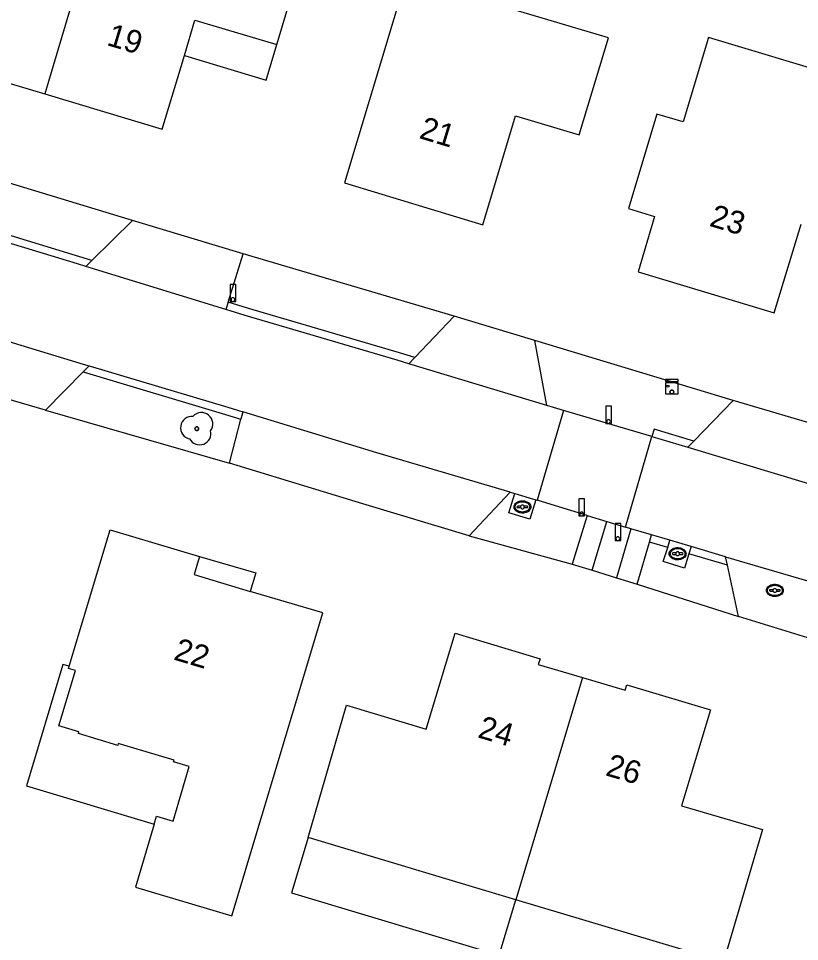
# Model space of a CAD drawing. Extents: x 194485 to 197793, y 468269 to 470822.
# Drawn here: x 197621.06 to 197662.23, y 468477.42 to 468526.06 of the extents above; entities that cross this region are included whole.
import ezdxf

# ---------------------------------------------------------------- set-up
doc = ezdxf.new("R2010")
doc.units = 0
for name, color, linetype in [('BGT begrenzing pand op maaiveld onder overbouw', 7, 'Continuous'), ('BGT grensvlak gebouwinstallatie plus 1', 7, 'Continuous'), ('BGT grensvlak onbegroeid terreindeel', 7, 'Continuous'), ('BGT grensvlak ondersteunend wegdeel', 7, 'Continuous'), ('BGT grensvlak pand deel overbouw', 7, 'Continuous'), ('BGT grensvlak pand op maaiveld', 7, 'Continuous'), ('BGT grensvlak pand op maaiveld LR', 7, 'Continuous'), ('BGT grensvlak wegdeel', 7, 'Continuous'), ('BGT puntobject kast telecom kast', 7, 'Continuous'), ('BGT puntobject paal afsluitpaal', 7, 'Continuous'), ('BGT puntobject paal lichtmast', 7, 'Continuous'), ('BGT puntobject put inspectie- rioolput', 7, 'Continuous'), ('BGT puntobject put kolk', 7, 'Continuous'), ('BGT puntobject vegetatieobject boom', 7, 'Continuous'), ('BGT tekst huisnummerreeks', 7, 'Continuous')]:
    doc.layers.add(name, color=color, linetype=linetype)

msp = doc.modelspace()

# ---------------------------------------------------------------- linework, layer by layer
at = {"layer": 'BGT begrenzing pand op maaiveld onder overbouw'}
msp.add_lwpolyline([(197630.605, 468497.713), (197630.315, 468496.751), (197633.274, 468495.871)], dxfattribs=at)
at = {"layer": 'BGT grensvlak gebouwinstallatie plus 1'}
for points in [[(197629.804, 468524.108), (197634.118, 468522.815), (197634.678, 468524.684)], [(197623.728, 468491.929), (197623.397, 468492.026), (197621.48, 468485.627), (197628.21, 468483.601)], [(197636.326, 468482.902), (197635.451, 468479.981), (197646.398, 468476.701), (197647.273, 468479.622)]]:
    msp.add_lwpolyline(points, dxfattribs=at)
at = {"layer": 'BGT grensvlak onbegroeid terreindeel'}
for p, q in [((197627.075, 468515.419), (197613.448, 468519.543)), ((197644.03, 468510.371), (197632.898, 468513.66)), ((197658.732, 468505.921), (197648.273, 468509.098)), ((197622.492, 468505.42), (197632.176, 468502.618)), ((197644.819, 468498.799), (197650.249, 468497.305)), ((197655.279, 468498.183), (197655.399, 468498.565)), ((197656.514, 468498.235), (197656.395, 468497.853)), ((197651.298, 468496.982), (197652.587, 468496.587)), ((197653.667, 468496.255), (197659.01, 468494.54))]:
    msp.add_line(p, q, dxfattribs=at)
for points in [[(197648.336, 468500.701), (197648.015, 468499.67), (197646.902, 468500.016), (197647.22, 468501.029)], [(197656.395, 468497.853), (197656.161, 468497.102), (197655.048, 468497.448), (197655.279, 468498.183)]]:
    msp.add_lwpolyline(points, dxfattribs=at)
at = {"layer": 'BGT grensvlak ondersteunend wegdeel'}
for p, q in [((197655.279, 468498.183), (197654.316, 468498.468)), ((197658.425, 468497.253), (197656.395, 468497.853))]:
    msp.add_line(p, q, dxfattribs=at)
for points in [[(197624.93, 468513.311), (197624.292, 468513.507), (197615.772, 468516.094), (197615.39, 468516.208)], [(197641.945, 468508.192), (197641.143, 468508.434), (197633.128, 468510.791), (197632.112, 468511.103)], [(197624.468, 468507.431), (197631.977, 468505.187), (197632.785, 468504.94)], [(197656.653, 468503.79), (197654.561, 468504.42), (197654.446, 468504.037)]]:
    msp.add_lwpolyline(points, dxfattribs=at)
at = {"layer": 'BGT grensvlak pand deel overbouw'}
msp.add_lwpolyline([(197630.605, 468497.713), (197633.567, 468496.843), (197633.274, 468495.871)], dxfattribs=at)
at = {"layer": 'BGT grensvlak pand op maaiveld'}
msp.add_line((197647.273, 468479.622), (197636.326, 468482.902), dxfattribs=at)
for points in [[(197634.678, 468524.684), (197636.679, 468531.365), (197626.165, 468534.5)], [(197652.15, 468525.043), (197641.502, 468528.225), (197638.241, 468517.395), (197645.531, 468515.179), (197647.263, 468520.929), (197650.617, 468519.924), (197652.15, 468525.043)], [(197617.408, 468527.849), (197616.25, 468523.937), (197622.446, 468522.082)], [(197629.804, 468524.108), (197630.363, 468525.977), (197634.678, 468524.684)], [(197665.597, 468515.772), (197665.618, 468515.766), (197667.603, 468522.393), (197664.437, 468523.346), (197664.326, 468522.988), (197657.433, 468525.054), (197656.096, 468520.612), (197654.706, 468521.013), (197653.21, 468516.043), (197654.591, 468515.623), (197653.722, 468512.702), (197660.886, 468510.55), (197662.308, 468515.221)], [(197622.446, 468522.082), (197628.643, 468520.226), (197629.804, 468524.108)], [(197623.728, 468491.929), (197625.893, 468499.111), (197630.605, 468497.713)], [(197628.21, 468483.601), (197627.223, 468480.283), (197632.31, 468478.769), (197637.102, 468494.733), (197633.274, 468495.871)], [(197636.326, 468482.902), (197638.344, 468489.883), (197642.546, 468488.604), (197644.073, 468493.663), (197648.55, 468492.324), (197648.454, 468492.026), (197650.781, 468491.335)], [(197628.21, 468483.601), (197628.337, 468484.029), (197629.217, 468483.769), (197630.065, 468486.634), (197629.236, 468486.897), (197629.262, 468486.984), (197626.322, 468487.849), (197626.295, 468487.757), (197624.22, 468488.39), (197624.238, 468488.468), (197623.192, 468488.786), (197624.061, 468491.697), (197623.692, 468491.809), (197623.728, 468491.929)], [(197650.781, 468491.335), (197653.04, 468490.664), (197653.131, 468490.947), (197657.541, 468489.633), (197656.014, 468484.574), (197660.269, 468483.329), (197658.219, 468476.343), (197647.273, 468479.622)]]:
    msp.add_lwpolyline(points, dxfattribs=at)
at = {"layer": 'BGT grensvlak pand op maaiveld LR'}
for p, q in [((197626.165, 468534.5), (197622.446, 468522.082)), ((197650.781, 468491.335), (197647.273, 468479.622))]:
    msp.add_line(p, q, dxfattribs=at)
at = {"layer": 'BGT grensvlak wegdeel'}
for p, q in [((197627.075, 468515.419), (197624.93, 468513.311)), ((197632.898, 468513.66), (197627.075, 468515.419)), ((197632.112, 468511.103), (197632.898, 468513.66)), ((197624.605, 468512.992), (197624.93, 468513.311)), ((197631.994, 468510.72), (197624.605, 468512.992)), ((197632.112, 468511.103), (197631.994, 468510.72)), ((197644.03, 468510.371), (197641.945, 468508.192)), ((197648.273, 468509.098), (197644.03, 468510.371)), ((197648.913, 468505.666), (197648.273, 468509.098)), ((197641.635, 468507.867), (197641.945, 468508.192)), ((197624.468, 468507.431), (197624.785, 468507.754)), ((197648.913, 468505.666), (197641.635, 468507.867)), ((197624.468, 468507.431), (197622.492, 468505.42)), ((197622.492, 468505.42), (197619.391, 468506.317)), ((197649.791, 468505.401), (197648.913, 468505.666)), ((197658.732, 468505.921), (197656.653, 468503.79)), ((197632.887, 468505.327), (197632.785, 468504.94)), ((197649.791, 468505.401), (197648.399, 468500.679)), ((197654.446, 468504.037), (197649.791, 468505.401)), ((197632.176, 468502.618), (197632.785, 468504.94)), ((197653.06, 468499.257), (197654.446, 468504.037)), ((197654.446, 468504.037), (197656.338, 468503.467)), ((197656.653, 468503.79), (197656.338, 468503.467)), ((197646.984, 468501.098), (197644.819, 468498.799)), ((197646.984, 468501.098), (197647.22, 468501.029)), ((197647.22, 468501.029), (197648.336, 468500.701)), ((197648.336, 468500.701), (197648.399, 468500.679)), ((197651.033, 468499.875), (197650.249, 468497.305)), ((197651.033, 468499.875), (197652.075, 468499.558)), ((197651.298, 468496.982), (197652.075, 468499.558)), ((197652.075, 468499.558), (197653.06, 468499.257)), ((197653.344, 468499.173), (197653.06, 468499.257)), ((197653.344, 468499.173), (197652.587, 468496.587)), ((197654.429, 468498.852), (197653.344, 468499.173)), ((197654.316, 468498.468), (197654.429, 468498.852)), ((197655.399, 468498.565), (197654.429, 468498.852)), ((197653.667, 468496.255), (197654.316, 468498.468)), ((197656.514, 468498.235), (197655.399, 468498.565)), ((197658.329, 468497.698), (197656.514, 468498.235)), ((197650.249, 468497.305), (197651.298, 468496.982)), ((197658.425, 468497.253), (197658.329, 468497.698)), ((197659.01, 468494.54), (197658.425, 468497.253)), ((197652.587, 468496.587), (197653.667, 468496.255)), ((197663.979, 468493.016), (197659.01, 468494.54))]:
    msp.add_line(p, q, dxfattribs=at)
for points in [[(197624.605, 468512.992), (197624.176, 468513.124), (197615.657, 468515.711), (197615.267, 468515.827)], [(197641.635, 468507.867), (197641.029, 468508.051), (197633.013, 468510.407), (197631.994, 468510.72)], [(197618.683, 468509.595), (197624.48, 468507.845), (197624.785, 468507.754)], [(197624.785, 468507.754), (197632.093, 468505.57), (197632.887, 468505.327)], [(197669.176, 468502.856), (197663.74, 468504.451), (197658.732, 468505.921)], [(197646.984, 468501.098), (197639.947, 468503.165), (197632.887, 468505.327)], [(197656.338, 468503.467), (197665.616, 468500.674), (197669.824, 468499.42)], [(197644.819, 468498.799), (197639.219, 468500.49), (197632.176, 468502.618)], [(197651.033, 468499.875), (197648.45, 468500.663), (197648.399, 468500.679)], [(197658.329, 468497.698), (197662.886, 468496.351), (197666.264, 468495.343)]]:
    msp.add_lwpolyline(points, dxfattribs=at)
at = {"layer": 'BGT puntobject kast telecom kast'}
msp.add_lwpolyline([(197655.833, 468507.027), (197655.157, 468507.027), (197655.157, 468506.926), (197655.833, 468506.926)], close=True, dxfattribs=at)
msp.add_lwpolyline([(197655.495, 468506.279), (197655.833, 468506.279), (197655.833, 468506.853), (197655.157, 468506.853), (197655.157, 468506.279), (197655.495, 468506.279)], dxfattribs=at)
for centre, radius in [((197655.299, 468506.684), 0.0607), ((197655.495, 468506.379), 0.1)]:
    msp.add_circle(centre, radius, dxfattribs=at)
for start, end in [(0, 180), (180, 0)]:
    msp.add_arc((197655.495, 468506.379), 0.1, start, end, dxfattribs=at)
at = {"layer": 'BGT puntobject paal afsluitpaal'}
for points in [[(197652.312, 468505.622), (197652.012, 468505.622), (197652.012, 468504.722), (197652.162, 468504.722)], [(197652.162, 468504.722), (197652.312, 468504.722), (197652.312, 468505.622)], [(197650.893, 468500.746), (197650.593, 468500.746), (197650.593, 468499.846), (197650.743, 468499.846)], [(197650.743, 468499.846), (197650.893, 468499.846), (197650.893, 468500.746)]]:
    msp.add_lwpolyline(points, dxfattribs=at)
for centre, start, end in [((197652.162, 468504.822), 0, 180), ((197652.162, 468504.822), 0, 180), ((197652.162, 468504.822), 180, 0), ((197652.162, 468504.822), 180, 270), ((197652.162, 468504.822), 270, 0), ((197650.743, 468499.946), 0, 180), ((197650.743, 468499.946), 0, 180), ((197650.743, 468499.946), 180, 0), ((197650.743, 468499.946), 180, 270), ((197650.743, 468499.946), 270, 0)]:
    msp.add_arc(centre, 0.1, start, end, dxfattribs=at)
at = {"layer": 'BGT puntobject paal lichtmast'}
for points in [[(197632.514, 468512.044), (197632.214, 468512.044), (197632.214, 468511.144), (197632.364, 468511.144)], [(197632.364, 468511.144), (197632.514, 468511.144), (197632.514, 468512.044)], [(197652.803, 468499.447), (197652.503, 468499.447), (197652.503, 468498.547), (197652.653, 468498.547)], [(197652.653, 468498.547), (197652.803, 468498.547), (197652.803, 468499.447)]]:
    msp.add_lwpolyline(points, dxfattribs=at)
for centre, start, end in [((197632.364, 468511.244), 0, 180), ((197632.364, 468511.244), 0, 180), ((197632.364, 468511.244), 180, 0), ((197632.364, 468511.244), 180, 270), ((197632.364, 468511.244), 270, 0), ((197652.653, 468498.647), 0, 180), ((197652.653, 468498.647), 0, 180), ((197652.653, 468498.647), 180, 0), ((197652.653, 468498.647), 180, 270), ((197652.653, 468498.647), 270, 0)]:
    msp.add_arc(centre, 0.1, start, end, dxfattribs=at)
at = {"layer": 'BGT puntobject put inspectie- rioolput'}
for p, q in [((197660.832, 468495.959), (197660.675, 468495.959)), ((197660.675, 468495.884), (197660.832, 468495.884)), ((197661.175, 468495.959), (197661.018, 468495.959)), ((197661.018, 468495.884), (197661.175, 468495.884))]:
    msp.add_line(p, q, dxfattribs=at)
for centre, radius, start, end in [((197660.675, 468495.921), 0.0375, 90, 270), ((197660.925, 468495.921), 0.1, 0, 180), ((197660.925, 468495.921), 0.1, 157.9757, 180), ((197660.925, 468495.921), 0.1, 180, 202.0243), ((197660.925, 468495.921), 0.1, 180, 0), ((197660.925, 468495.921), 0.1, 0, 22.0243), ((197660.925, 468495.921), 0.1, 337.9757, 0), ((197661.175, 468495.921), 0.0375, 270, 90)]:
    msp.add_arc(centre, radius, start, end, dxfattribs=at)
msp.add_ellipse((197660.925, 468495.921), major_axis=(0.392, 0), ratio=0.689655, dxfattribs=at)
msp.add_open_spline([(197661.367, 468495.921), (197661.367, 468495.964), (197661.355, 468496.008), (197661.289, 468496.122), (197661.208, 468496.179), (197661.016, 468496.244), (197660.906, 468496.25), (197660.703, 468496.209), (197660.612, 468496.162), (197660.509, 468496.045), (197660.484, 468495.985), (197660.482, 468495.863), (197660.506, 468495.802), (197660.59, 468495.703), (197660.649, 468495.664), (197660.828, 468495.596), (197660.962, 468495.589), (197661.195, 468495.651), (197661.295, 468495.72), (197661.358, 468495.845), (197661.367, 468495.883), (197661.367, 468495.921)], degree=3, dxfattribs=at)
at = {"layer": 'BGT puntobject put kolk'}
for p, q in [((197647.529, 468500.357), (197647.372, 468500.357)), ((197647.372, 468500.283), (197647.529, 468500.283)), ((197647.872, 468500.357), (197647.715, 468500.357)), ((197647.715, 468500.283), (197647.872, 468500.283)), ((197655.708, 468497.893), (197655.551, 468497.893)), ((197655.551, 468497.818), (197655.708, 468497.818)), ((197656.051, 468497.893), (197655.894, 468497.893)), ((197655.894, 468497.818), (197656.051, 468497.818))]:
    msp.add_line(p, q, dxfattribs=at)
for centre, radius, start, end in [((197647.372, 468500.32), 0.0375, 90, 270), ((197647.622, 468500.32), 0.1, 0, 180), ((197647.622, 468500.32), 0.1, 157.9757, 180), ((197647.622, 468500.32), 0.1, 180, 202.0243), ((197647.622, 468500.32), 0.1, 180, 0), ((197647.622, 468500.32), 0.1, 0, 22.0243), ((197647.622, 468500.32), 0.1, 337.9757, 0), ((197647.872, 468500.32), 0.0375, 270, 90), ((197655.551, 468497.855), 0.0375, 90, 270), ((197655.801, 468497.855), 0.1, 0, 180), ((197655.801, 468497.855), 0.1, 157.9757, 180), ((197655.801, 468497.855), 0.1, 180, 202.0243), ((197655.801, 468497.855), 0.1, 180, 0), ((197655.801, 468497.855), 0.1, 0, 22.0243), ((197655.801, 468497.855), 0.1, 337.9757, 0), ((197656.051, 468497.855), 0.0375, 270, 90)]:
    msp.add_arc(centre, radius, start, end, dxfattribs=at)
for centre in [(197647.622, 468500.32), (197655.801, 468497.855)]:
    msp.add_ellipse(centre, major_axis=(0.392, 0), ratio=0.689655, dxfattribs=at)
for points in [[(197648.064, 468500.32), (197648.064, 468500.363), (197648.052, 468500.407), (197647.986, 468500.521), (197647.905, 468500.578), (197647.713, 468500.643), (197647.603, 468500.649), (197647.4, 468500.608), (197647.309, 468500.561), (197647.206, 468500.444), (197647.181, 468500.384), (197647.179, 468500.262), (197647.203, 468500.201), (197647.287, 468500.102), (197647.346, 468500.063), (197647.525, 468499.995), (197647.659, 468499.988), (197647.892, 468500.05), (197647.992, 468500.119), (197648.055, 468500.244), (197648.064, 468500.282), (197648.064, 468500.32)], [(197656.243, 468497.855), (197656.243, 468497.898), (197656.231, 468497.942), (197656.165, 468498.056), (197656.084, 468498.113), (197655.892, 468498.178), (197655.782, 468498.184), (197655.579, 468498.143), (197655.488, 468498.096), (197655.385, 468497.979), (197655.36, 468497.919), (197655.358, 468497.797), (197655.382, 468497.736), (197655.466, 468497.637), (197655.525, 468497.598), (197655.704, 468497.53), (197655.838, 468497.523), (197656.071, 468497.585), (197656.171, 468497.654), (197656.234, 468497.779), (197656.243, 468497.817), (197656.243, 468497.855)]]:
    msp.add_open_spline(points, degree=3, dxfattribs=at)
at = {"layer": 'BGT puntobject vegetatieobject boom'}
msp.add_circle((197630.458, 468504.443), 0.1, dxfattribs=at)
for centre, radius, start, end in [((197630.208, 468504.493), 0.6, 85.137, 257.7544), ((197630.708, 468504.693), 0.6, 323.5446, 138.4658), ((197630.608, 468504.193), 0.6, 208.5058, 13.8356), ((197630.458, 468504.443), 0.1, 0, 180), ((197630.458, 468504.443), 0.1, 180, 0)]:
    msp.add_arc(centre, radius, start, end, dxfattribs=at)

# ---------------------------------------------------------------- texts
at = {"layer": 'BGT tekst huisnummerreeks'}
for s, rotation, p in [('19', 343.3, (197625.662, 468524.668)), ('21', 343.1, (197642.13, 468519.766)), ('23', 343.3, (197657.426, 468515.139)), ('22', 343.4, (197629.191, 468492.287)), ('24', 343.5, (197645.217, 468488.188)), ('26', 343.5, (197651.952, 468486.188))]:
    msp.add_text(s, height=1.2, rotation=rotation, dxfattribs=at).set_placement(p)

doc.saveas('drawing.dxf')
